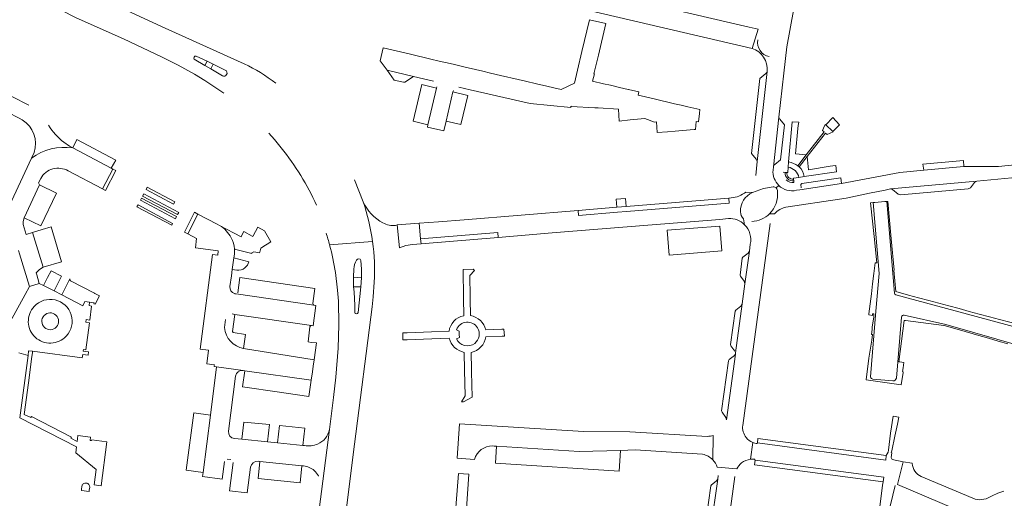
# Model space of a CAD drawing. Header units: metres. Extents: x 166325 to 190320, y 381923 to 404576.
# Tile 312 of 656: x 173864 to 174157, y 387942 to 388084. Entities that reach past the tile are written whole.
import ezdxf

# ---------------------------------------------------------------- set-up
doc = ezdxf.new("R2010")
doc.units = ezdxf.units.M
for name, color, linetype, lineweight in [('B-WE-VH-VERHARDING_ASFALT-GV', 8, 'Continuous', 18), ('B-WE-VH-VERHARDING_BETONSTRAATSTEEN-GV', 8, 'Continuous', 18), ('B-WE-VH-VERHARDING_STRAATBAKSTEEN-GV', 8, 'Continuous', 18)]:
    doc.layers.add(name, color=color, linetype=linetype, lineweight=lineweight)

msp = doc.modelspace()

# ---------------------------------------------------------------- linework, layer by layer
at = {"layer": 'B-WE-VH-VERHARDING_ASFALT-GV', "flags": 128}
for points in [[(173861.493, 388095.979), (173864.905, 388093.756), (173870.721, 388090.246), (173876.208, 388087.212), (173876.666, 388086.959), (173881.142, 388084.722), (173895.152, 388078.505), (173906.441, 388073.166), (173911.399, 388070.65), (173916.256, 388067.944), (173919.309, 388066.117), (173924.97, 388062.291)], [(173931.014, 388071.059), (173907.494, 388081.653), (173895.091, 388087.4), (173892.474, 388089.475), (173886.35, 388092.489)], [(173916.687, 388073.311), (173919.943, 388071.796), (173921.769, 388070.917), (173925.381, 388069.157)], [(173924.521, 388067.487), (173921.063, 388069.518), (173919.31, 388070.551), (173916.178, 388072.414)], [(173938.265, 388050.498), (173939.938, 388048.617), (173941.972, 388046.093)], [(173966.292, 388030.083), (173963.725, 388036.631)], [(173969.093, 388018.29), (173956.341, 388017.273)], [(173965.592, 388012.683), (173965.77, 388010.083), (173965.79, 388007.524), (173965.596, 388004.839), (173964.768, 387997.174)], [(173958.068, 388009.077), (173958.72, 388003.889), (173958.926, 388000.604), (173959.117, 387993.601), (173958.914, 387986.599), (173958.2, 387977.988), (173957.526, 387972.012), (173956.285, 387962.496), (173953.887, 387944.068), (173951.129, 387922.792)], [(173963.45, 388004.86), (173963.386, 388007.662), (173963.478, 388010.136)], [(173960.254, 387923.879), (173960.418, 387929.983), (173960.919, 387936.069), (173963.752, 387958.099), (173969, 387998.913), (173969.303, 388001.892), (173969.607, 388006.18)], [(173963.774, 387997.227), (173963.777, 387999.342), (173963.617, 388003.347), (173963.45, 388004.86)]]:
    msp.add_lwpolyline(points, dxfattribs=at)
at = {"layer": 'B-WE-VH-VERHARDING_ASFALT-GV'}
for points in [[(173940.358, 388065.317, 0.0510729), (173931.014, 388071.059)], [(173925.381, 388069.157, -0.4411846), (173925.771, 388067.834)], [(173941.972, 388046.093, -0.0626951), (173952.475, 388029.047)], [(173969.093, 388018.29, 0.0477265), (173966.292, 388030.083)], [(173955.296, 388020.804, -0.012199), (173956.341, 388017.273)], [(173969.607, 388006.18, 0.0477273), (173969.093, 388018.29)], [(173956.341, 388017.273, -0.0278598), (173958.068, 388009.077)], [(173964.346, 388012.722, -0.2219832), (173965.022, 388013.136)]]:
    msp.add_lwpolyline(points, format="xyb", dxfattribs=at)
at = {"layer": 'B-WE-VH-VERHARDING_BETONSTRAATSTEEN-GV', "flags": 128}
for points in [[(174087.959, 388039.519), (174088.069, 388040.51), (174089.696, 388055.204), (174091.113, 388068.252), (174092.028, 388076.093), (174093.979, 388086.902), (174119.361, 388209.967)], [(173981.124, 388099.13), (174081.706, 388075.611), (174083.561, 388081.307), (174080.91, 388081.936), (174043.391, 388090.712), (174031.792, 388093.45), (173988.887, 388103.484)], [(173994.667, 388064.144), (173998.042, 388063.362), (174015.895, 388059.223), (174027.921, 388058.122), (174027.914, 388058.429), (174028.052, 388058.428), (174035.056, 388058.03), (174036.014, 388057.975), (174042.054, 388057.632), (174042.309, 388054.065), (174045.555, 388054.398), (174047.747, 388054.587), (174049.868, 388054.77), (174052.729, 388053.74), (174053.322, 388053.781), (174053.544, 388050.615), (174056.664, 388050.828), (174058.908, 388051.032), (174061.036, 388051.225), (174064.567, 388051.545), (174064.893, 388051.577), (174065.168, 388053.905), (174065.797, 388053.831), (174066.083, 388056.261), (174066.211, 388057.462), (174062.703, 388058.28), (174060.674, 388058.761), (174058.742, 388059.219), (174052.628, 388060.64), (174050.053, 388061.237), (174047.932, 388061.729), (174048.164, 388062.728), (174045.06, 388063.433), (174044.98, 388063.451), (174042.343, 388064.06), (174039.705, 388064.668), (174037.647, 388065.142), (174034.401, 388065.882), (174034.926, 388068.056), (174034.79, 388068.088), (174035.645, 388071.592), (174036.118, 388073.613), (174038.311, 388082.974), (174033.428, 388084.108), (174031.244, 388074.742), (174029.949, 388069.208), (174029.044, 388065.339), (174025.014, 388063.399), (174022.89, 388063.897)], [(174083.561, 388081.307), (174081.706, 388075.611)], [(173916.178, 388072.414), (173919.31, 388070.551), (173919.943, 388071.796), (173916.687, 388073.311)], [(174022.89, 388063.897), (174020.766, 388064.395), (174017.745, 388065.102), (174014.462, 388065.873), (174012.346, 388066.37), (174007.074, 388067.607), (174004.072, 388068.312), (174001.802, 388068.845), (173999.663, 388069.347), (173996.53, 388070.08), (173993.405, 388070.812), (173991.258, 388071.316), (173989.249, 388071.787), (173985.987, 388072.553), (173980.715, 388073.79), (173978.654, 388074.274), (173972.248, 388075.777), (173971.382, 388071.93), (173973.374, 388069.151), (173981.26, 388067.311), (173987.197, 388065.901)], [(173925.381, 388069.157), (173921.769, 388070.917), (173921.063, 388069.518), (173924.521, 388067.487)], [(174086.187, 388068.787), (174086.037, 388068.403), (174085.803, 388068.129), (174084.078, 388066.73), (174081.582, 388044.437), (174082.966, 388042.727)], [(174086.187, 388068.787), (174083.227, 388042.006), (174082.807, 388037.879)], [(174083.227, 388042.006), (174086.187, 388068.787)], [(173988.189, 388064.257), (173988.076, 388063.833), (173985.512, 388052.951), (173985.342, 388052.222), (173990.215, 388051.106), (173990.902, 388054.062), (173992.951, 388062.692), (173993.061, 388063.15)], [(173867.02, 388058.741), (173861.965, 388061.373), (173859.877, 388057.246), (173860.751, 388056.707), (173864.226, 388054.869), (173865.089, 388054.412)], [(173880.111, 388046.079), (173879.104, 388046.61), (173877.441, 388047.803)], [(173868.61, 388044.693), (173867.832, 388043.022)], [(173878.721, 388039.26), (173888.891, 388033.909), (173891.988, 388039.819), (173891.529, 388040.06), (173880.111, 388046.079)], [(173867.832, 388043.022), (173861.312, 388029.017), (173860.768, 388028.054), (173860.316, 388027.252)], [(174162.34, 388040.983), (174160.575, 388041.11), (174154.838, 388040.562), (174144.629, 388040.539), (174132.683, 388039.434), (174125.631, 388038.782), (174108.301, 388035.494), (174095.917, 388033.628), (174094.879, 388033.49)], [(173868.184, 388020.943), (173866.289, 388020.357), (173865.37, 388023.327), (173865.361, 388024.271), (173865.642, 388025.364), (173870.185, 388035.105), (173869.971, 388035.675), (173870.573, 388037.038)], [(174091.758, 388028.492), (174107.722, 388030.89), (174109.654, 388031.18), (174116.583, 388032.635), (174121.248, 388033.584), (174122.815, 388033.903), (174148.461, 388036.17)], [(174095.917, 388033.628), (174108.301, 388035.494)], [(174108.301, 388035.494), (174108.047, 388037.179), (174096.451, 388035.533), (174096.196, 388035.187), (174096.325, 388034.197)], [(174148.461, 388036.17), (174158.805, 388037.186)], [(174079.921, 388032.988), (174081.898, 388032.88), (174085.145, 388034.068), (174087.946, 388034.502)], [(174081.898, 388032.88), (174079.921, 388032.988)], [(174089.661, 388034.941), (174088.893, 388034.182)], [(174075.509, 388031.277), (174074.849, 388031.201), (174074.972, 388029.706), (174044.444, 388027.191), (174041.747, 388026.969), (174030.249, 388026.022), (174030.126, 388027.516), (173996.222, 388024.723), (173988.696, 388024.142), (173982.897, 388023.694), (173983.327, 388019.098), (174006.274, 388021.006), (174006.399, 388019.505), (174022.396, 388020.831), (174048.352, 388022.982), (174072.154, 388024.871), (174074.738, 388025.129)], [(174118.475, 387997.614), (174119.448, 388008.807), (174117.633, 388029.863), (174116.883, 388029.806), (174117.942, 388019.828), (174118.801, 388011.981), (174118.274, 388011.915), (174117.884, 388008.746), (174117.516, 388005.758), (174117.148, 388002.771), (174116.781, 387999.793), (174116.41, 387996.777), (174116.38, 387996.535), (174117.484, 387996.329), (174117.51, 387996.799), (174117.86, 387996.779), (174117.831, 387996.279), (174117.828, 387996.231), (174117.898, 387996.227), (174117.819, 387995.877), (174117.406, 387992.931), (174117.329, 387992.276), (174117.265, 387991.418), (174117.171, 387990.725), (174117.502, 387990.692), (174117.322, 387988.984), (174116.387, 387983.607), (174115.625, 387977.211), (174125.973, 387975.769), (174126.536, 387979.409), (174126.571, 387979.631), (174126.425, 387979.683), (174126.583, 387980.753), (174126.82, 387982.368), (174125.547, 387982.565), (174125.293, 387982.604), (174126.897, 387994.859), (174127.284, 387994.804), (174138.68, 387993.354), (174138.76, 387993.344), (174143.247, 387992.051), (174149.012, 387990.389), (174151.895, 387989.558), (174154.778, 387988.727), (174157.661, 387987.896)], [(174124.021, 388002.911), (174121.68, 388030.169), (174121.616, 388030.164), (174121.145, 388030.128), (174118.164, 388029.903), (174117.633, 388029.863), (174119.448, 388008.807), (174118.475, 387997.614), (174116.881, 387978.117)], [(174170.854, 387990.918), (174167.637, 387991.787), (174164.686, 387992.584), (174161.983, 387993.313), (174158.2, 387994.328), (174155.189, 387995.136), (174152.178, 387995.944), (174149.177, 387996.75), (174146.176, 387997.556), (174143.165, 387998.364), (174140.164, 387999.17), (174137.163, 387999.975), (174134.162, 388000.781), (174131.16, 388001.587), (174128.15, 388002.395), (174124.357, 388003.413), (174123.822, 388009.736), (174123.919, 388009.765), (174123.031, 388019.051), (174122.041, 388030.196), (174121.68, 388030.169), (174124.021, 388002.911)], [(173923.674, 388023.044), (173922.966, 388023.417), (173917.244, 388026.458), (173914.202, 388020.573), (173916.856, 388019.15), (173916.505, 388016.433), (173923.276, 388015.511), (173923.128, 388014.247), (173921.533, 388014.447), (173917.931, 387986.327), (173920.402, 387986.014), (173919.906, 387981.974), (173922.128, 387981.678), (173922.106, 387981.51), (173922.065, 387981.202), (173922.808, 387981.105), (173930.712, 387980.004), (173931.201, 387979.934), (173950.887, 387977.112), (173951.231, 387979.611), (173951.473, 387981.283), (173951.738, 387983.191), (173930.807, 387986.492)], [(174088.417, 388026.529), (174086.91, 388026.531)], [(174078.961, 387963.71), (174087.059, 388023.62)], [(174079.519, 388023.267), (174079.197, 388025.058)], [(173864.025, 388015.598), (173864.318, 388014.644), (173867.289, 388004.955), (173870.158, 388005.853), (173869.73, 388007.291), (173869.389, 388008.441), (173869.237, 388008.952), (173869.667, 388009.436), (173870.193, 388010.029), (173871.285, 388010.669), (173868.184, 388020.943)], [(173936.992, 388021.468), (173934.998, 388022.532), (173933.65, 388019.98), (173933.563, 388019.814), (173933.368, 388019.918), (173930.877, 388021.245), (173930.197, 388019.955), (173930.053, 388019.681), (173923.674, 388023.044)], [(173928.085, 388016.076), (173928.513, 388015.964), (173933.241, 388014.725), (173933.257, 388014.889), (173933.874, 388015.265), (173935.532, 388014.892), (173935.616, 388015.173), (173935.967, 388016.356), (173937.322, 388017.186), (173937.818, 388017.49), (173938.908, 388018.158), (173936.992, 388021.468)], [(173976.429, 388023.195), (173975.937, 388023.088)], [(173977.045, 388016.416), (173976.429, 388023.195)], [(174081.188, 388017.483), (174080.935, 388015.474), (174079.61, 388005.715), (174078.806, 387999.788), (174076.83, 387985.226), (174076.783, 387984.879), (174074.131, 387965.339)], [(173926.732, 388004.916), (173927.184, 388008.115), (173927.443, 388009.954), (173927.941, 388013.478), (173928.088, 388014.52)], [(173932.355, 388012.288), (173927.941, 388013.478), (173927.443, 388009.954), (173928.783, 388009.749)], [(173963.478, 388010.136), (173963.386, 388007.662), (173965.79, 388007.524), (173965.77, 388010.083), (173965.592, 388012.683)], [(173879.263, 388007.249), (173876.807, 388002.498), (173883.039, 387999.189), (173883.656, 388000.474), (173885.078, 388000.288), (173886.421, 388000.112), (173886.381, 387999.765), (173886.718, 387999.721), (173888.022, 388002.192), (173886.688, 388002.858), (173886.552, 388002.926), (173879.458, 388006.608)], [(173951.318, 387999.899), (173951.927, 388004.376), (173929.649, 388007.626), (173929.049, 388003.087)], [(173965.596, 388004.839), (173963.45, 388004.86), (173963.617, 388003.347), (173963.777, 387999.342), (173963.774, 387997.227)], [(173964.768, 387997.174), (173965.596, 388004.839)], [(173952.262, 387999.32), (173951.626, 387999.412), (173928.616, 388002.743), (173928.229, 388002.798), (173928.175, 388002.811), (173928.121, 388002.826)], [(173928.616, 388002.743), (173951.626, 387999.412)], [(174126.901, 387996.45), (174139.217, 387993.654), (174162.275, 387987.026), (174186.758, 387980.407), (174186.521, 387979.582), (174186.648, 387979.545), (174189.481, 387978.734), (174191.812, 387978.011), (174193.4, 387984.783), (174188.385, 387986.33), (174188.054, 387985.28), (174160.747, 387992.641), (174124.365, 388002.446)], [(174124.365, 388002.446), (174160.747, 387992.641), (174188.054, 387985.28), (174188.385, 387986.33), (174185.272, 387987.091), (174182.545, 387987.766), (174179.482, 387988.595), (174176.367, 387989.437), (174170.854, 387990.918)], [(173927.42, 387996.774), (173928.203, 387996.666), (173951.002, 387993.402), (173951.466, 387993.259), (173952.262, 387999.32)], [(174078.806, 387999.788), (174078.42, 387999.13), (174076.908, 387997.95), (174076.71, 387997.612), (174075.365, 387987.705), (174075.467, 387987.349), (174076.643, 387985.764)], [(174076.83, 387985.226), (174078.806, 387999.788)], [(174116.881, 387978.117), (174118.475, 387997.614)], [(173925.105, 387992.729), (173925.458, 387995.154)], [(173951.002, 387993.402), (173928.203, 387996.666), (173927.465, 387991.603), (173927.714, 387991.258), (173931.389, 387990.731), (173930.807, 387986.492), (173951.738, 387983.191), (173952.433, 387988.185), (173950.89, 387988.323), (173949.942, 387988.492), (173950.485, 387993.002)], [(174126.075, 387995.855), (174124.572, 387977.722)], [(174162.275, 387987.026), (174139.217, 387993.654), (174126.901, 387996.45)], [(174076.467, 387984.417), (174074.908, 387983.217), (174074.733, 387982.891), (174072.698, 387968.016), (174072.801, 387967.639), (174073.948, 387966.079), (174074.131, 387965.339), (174076.783, 387984.879)], [(174117.614, 387977.405), (174123.537, 387976.89)], [(174124.849, 387946.099), (174126.618, 387952.884), (174123.353, 387953.541), (174122.963, 387954.128), (174123.242, 387955.59), (174123.054, 387955.63), (174123.17, 387956.173), (174124.097, 387960.52), (174124.853, 387964.065), (174125.286, 387966.094), (174123.587, 387966.457), (174122.859, 387961.338), (174122.182, 387956.384), (174122.092, 387955.722), (174121.575, 387954.725), (174121.428, 387953.358), (174083.305, 387958.501)], [(174068.468, 387960.446), (174045.421, 387961.781), (174031.664, 387961.855), (173994.868, 387964.185), (173994.213, 387953.914), (173999.36, 387953.575)], [(174070.071, 387953.463), (174070.21, 387960.687)], [(174004.698, 387957.596), (174005.206, 387957.563), (174005.86, 387957.521), (174030.434, 387955.943), (174042.653, 387956.287), (174047.071, 387956.411), (174067.045, 387955.138)], [(174081.903, 387958.647), (174081.228, 387953.657)], [(174083.305, 387958.501), (174083.269, 387958.311)], [(174082.552, 387953.663), (174082.558, 387953.378), (174082.682, 387953.362), (174120.802, 387948.288), (174120.606, 387946.93), (174120.461, 387945.922), (174119.407, 387937.972), (174122.066, 387936.822), (174124.166, 387945.802)], [(174077.185, 387950.752), (174071.376, 387951.302)], [(174129.257, 387952.364), (174129.254, 387952.472), (174126.618, 387952.884), (174124.849, 387946.099), (174146.028, 387937.127), (174153.505, 387937.336)], [(173996.229, 387927.806), (173997.076, 387940.424), (173997.667, 387949.225), (173996.093, 387949.325), (173994.548, 387949.423), (173993.923, 387940.615), (173992.743, 387923.981), (173991.253, 387903.142), (173991.184, 387902.003), (173991.716, 387901.889), (173991.693, 387901.784), (174023.131, 387894.984), (174024.703, 387900.798), (174023.723, 387900.976), (173999.193, 387906.055), (173997.994, 387906.302)], [(174055.888, 387861.456), (174057.423, 387867.064), (174057.768, 387866.924), (174072.013, 387915.345), (174072.212, 387916.31), (174076.649, 387948.541)], [(174071.518, 387947.765), (174071.115, 387947.097), (174069.661, 387946.068), (174069.476, 387945.75), (174068.117, 387935.823), (174068.201, 387935.448), (174069.39, 387933.802)], [(174071.64, 387948.79), (174071.518, 387947.765), (174069.534, 387933.292)], [(174069.534, 387933.292), (174071.518, 387947.765)], [(174147.271, 387942.052), (174131.945, 387948.494)], [(173882.795, 387945.588), (173882.703, 387944.798), (173882.652, 387944.356), (173884.958, 387944.05), (173885.013, 387944.509), (173885.116, 387945.359)], [(174156.409, 387944.141), (174154.681, 387943.57), (174153.038, 387942.789), (174152.398, 387942.477)]]:
    msp.add_lwpolyline(points, dxfattribs=at)
at = {"layer": 'B-WE-VH-VERHARDING_BETONSTRAATSTEEN-GV'}
for points in [[(174086.784, 388073.184, -0.4110948), (174083.437, 388078.162)], [(173916.687, 388073.311, 0.7758354), (173916.178, 388072.414)], [(174081.706, 388075.611, -0.3565959), (174086.187, 388068.787)], [(173924.521, 388067.487, 0.4215391), (173925.771, 388067.834)], [(173865.089, 388054.412, -0.3523844), (173868.61, 388044.693)], [(173877.441, 388047.803, -0.0943461), (173872.921, 388052.79)], [(173880.111, 388046.079, 0.1983209), (173867.832, 388043.022)], [(174082.966, 388042.727, -0.1963303), (174083.227, 388042.006)], [(173870.573, 388037.038, -0.4173261), (173878.721, 388039.26)], [(174089.661, 388034.941, -0.2263595), (174087.959, 388039.519)], [(174079.921, 388032.988, -0.1526154), (174075.509, 388031.277)], [(174078.269, 388027.084, -0.3058848), (174081.898, 388032.88)], [(174089.243, 388033.216, -0.2353047), (174086.91, 388026.531)], [(174087.946, 388034.502, -0.2255567), (174088.893, 388034.182)], [(174088.893, 388034.182, -0.2321629), (174089.243, 388033.216)], [(174094.879, 388033.49, -0.2543611), (174089.661, 388034.941)], [(173972.161, 388023.832, -0.1691403), (173966.292, 388030.083)], [(174079.197, 388025.058, -0.1947579), (174078.269, 388027.084)], [(174086.91, 388026.531, -0.186313), (174081.654, 388024.28)], [(174088.417, 388026.529, -0.166682), (174091.758, 388028.492)], [(173975.937, 388023.088, -0.1536881), (173972.161, 388023.832)], [(174074.738, 388025.129, -0.2129638), (174079.519, 388023.267)], [(173923.674, 388023.044, -0.14172), (173927.113, 388019.42)], [(174079.519, 388023.267, -0.2546201), (174081.188, 388017.483)], [(173927.113, 388019.42, -0.0981391), (173928.085, 388016.076)], [(173928.088, 388014.52, 0.043059), (173928.085, 388016.076)], [(173931.186, 388010.453, 0.1684292), (173932.355, 388012.288)], [(173964.346, 388012.722, 0.124043), (173963.478, 388010.136)], [(173965.592, 388012.683, 0.4116288), (173965.022, 388013.136)], [(173928.783, 388009.749, 0.1947444), (173931.186, 388010.453)], [(173879.458, 388006.608, -0.3858956), (173879.263, 388007.249)], [(173928.121, 388002.826, -0.3729496), (173926.732, 388004.916)], [(174124.365, 388002.446, -0.2452424), (174124.021, 388002.911)], [(173951.626, 387999.412, -0.2599449), (173951.318, 387999.899)], [(173963.774, 387997.227, 0.7495118), (173964.768, 387997.174)], [(173871.702, 387992.765, -0.9937395), (173875.118, 387996.45)], [(173875.118, 387996.45, -0.9891794), (173871.702, 387992.765)], [(174126.075, 387995.855, -0.4479926), (174126.901, 387996.45)], [(173930.807, 387986.492, -0.3332379), (173925.105, 387992.729)], [(173950.485, 387993.002, -0.3721762), (173951.002, 387993.402)], [(173868.964, 387989.849, 0.4151041), (173878.152, 387990.183)], [(174076.783, 387984.879, -0.1435893), (174076.467, 387984.417)], [(174116.881, 387978.117, 0.3370441), (174117.614, 387977.405)], [(174124.572, 387977.722, -0.3198849), (174123.537, 387976.89)], [(174079.975, 387960.087, -0.2041911), (174078.961, 387963.71)], [(174070.21, 387960.687, -0.0787817), (174068.468, 387960.446)], [(174081.903, 387958.647, -0.1275547), (174079.975, 387960.087)], [(173999.36, 387953.575, -0.3440443), (174004.698, 387957.596)], [(174083.269, 387958.311, -0.0742382), (174081.903, 387958.647)], [(174067.045, 387955.138, -0.1524611), (174070.071, 387953.463)], [(174070.071, 387953.463, -0.1107344), (174071.376, 387951.302)], [(174078.604, 387952.531, -0.1382208), (174081.228, 387953.657)], [(174081.228, 387953.657, -0.0643106), (174082.552, 387953.663)], [(174077.185, 387950.752, -0.1094643), (174078.604, 387952.531)], [(174131.945, 387948.494, -0.2775228), (174129.257, 387952.364)], [(173883.216, 387946.331, 0.1892555), (173882.795, 387945.588)], [(173884.891, 387946.116, 0.427982), (173883.216, 387946.331)], [(173885.116, 387945.359, 0.1730744), (173884.891, 387946.116)], [(174152.398, 387942.477, -0.2371871), (174147.271, 387942.052)]]:
    msp.add_lwpolyline(points, format="xyb", dxfattribs=at)
at = {"layer": 'B-WE-VH-VERHARDING_BETONSTRAATSTEEN-GV', "flags": 128}
for points in [[(173981.26, 388067.311), (173973.374, 388069.151), (173975.452, 388066.216), (173978.28, 388065.574), (173978.659, 388065.648)], [(173988.076, 388063.833), (173983.691, 388064.888), (173981.153, 388053.995), (173985.512, 388052.951)], [(173992.951, 388062.692), (173990.902, 388054.062), (173995.318, 388053.03), (173997.354, 388061.662)], [(174089.696, 388055.204), (174088.069, 388040.51), (174088.217, 388040.916), (174088.453, 388041.18), (174090.212, 388042.537), (174091.35, 388052.936), (174089.927, 388054.643), (174089.731, 388054.976)], [(173880.111, 388046.079), (173891.529, 388040.06), (173892.836, 388042.467), (173881.299, 388048.539)], [(174132.683, 388039.434), (174144.629, 388040.539), (174144.448, 388042.341), (174132.419, 388041.216)], [(173892.89, 388039.343), (173891.988, 388039.819), (173888.891, 388033.909), (173889.842, 388033.409)], [(174147.771, 388035.833), (174148.461, 388036.17), (174122.815, 388033.903), (174123.421, 388033.747), (174125.112, 388032.366), (174125.834, 388032.141), (174145.894, 388033.9), (174146.542, 388034.257)], [(173870.185, 388035.105), (173865.642, 388025.364), (173870.644, 388022.977), (173875.302, 388032.668)], [(173901.162, 388032.42), (173900.822, 388031.746), (173911.206, 388026.28), (173911.543, 388026.953)], [(173902.199, 388034.401), (173901.849, 388033.736), (173910.041, 388029.419), (173910.397, 388030.097)], [(173900.524, 388031.19), (173900.185, 388030.557), (173910.558, 388025.033), (173910.91, 388025.695)], [(174074.849, 388031.201), (174044.321, 388028.686), (174041.608, 388028.462), (174030.126, 388027.516), (174030.249, 388026.022), (174041.747, 388026.969), (174044.444, 388027.191), (174074.972, 388029.706)], [(173899.483, 388029.176), (173899.144, 388028.549), (173909.466, 388023.109), (173909.746, 388023.627)], [(173917.244, 388026.458), (173916.258, 388026.982), (173913.284, 388021.065), (173914.202, 388020.573)], [(173982.897, 388023.694), (173976.429, 388023.195), (173977.045, 388016.416), (173978.967, 388017.065), (173980.968, 388017.397), (173983.467, 388017.604), (173983.327, 388019.098)], [(173873.66, 388022.601), (173871.049, 388021.83), (173868.184, 388020.943), (173871.285, 388010.669), (173876.735, 388012.297)], [(174006.399, 388019.505), (174006.274, 388021.006), (173983.327, 388019.098), (173983.467, 388017.604)], [(174072.154, 388022.873), (174056.535, 388021.68), (174057.161, 388014.273), (174072.8, 388015.515)], [(174080.935, 388015.474), (174080.566, 388014.853), (174079.022, 388013.644), (174078.827, 388013.298), (174078.192, 388008.334), (174078.253, 388007.958), (174079.383, 388006.481), (174079.61, 388005.715)], [(173876.797, 388008.016), (173873.702, 388009.593), (173872.644, 388007.612), (173871.373, 388005.23), (173874.573, 388003.65)], [(173866.95, 387976.303), (173867.995, 387984.194), (173868.129, 387985.208), (173868.195, 387985.704), (173867.005, 387985.862), (173866.82, 387984.464), (173864.37, 387965.961), (173881.188, 387957.361), (173880.96, 387955.585), (173886.999, 387950.565), (173886.422, 387946.054), (173888.562, 387945.779), (173890.238, 387958.82), (173885.712, 387959.401), (173885.69, 387959.202), (173885.263, 387959.257), (173885.384, 387960.2), (173881.615, 387960.684), (173881.494, 387959.741), (173881.387, 387958.908), (173879.546, 387959.855), (173879.743, 387960.237), (173867.814, 387966.371), (173867.617, 387965.989), (173865.714, 387966.968)], [(173950.887, 387977.112), (173931.201, 387979.934), (173930.516, 387975.184), (173941.499, 387973.575), (173943.403, 387973.296), (173950.187, 387972.302)], [(173920.972, 387966.733), (173916.006, 387967.434), (173913.773, 387950.391), (173918.776, 387949.734)], [(173930.328, 387959.573), (173937.9, 387958.825), (173938.466, 387963.923), (173930.911, 387964.677)], [(173940.878, 387958.519), (173948.374, 387957.77), (173948.957, 387962.875), (173941.468, 387963.626)], [(174083.305, 387958.501), (174121.428, 387953.358), (174121.575, 387954.725), (174083.469, 387959.843)], [(174042.653, 387956.287), (174030.434, 387955.943), (174005.86, 387957.521), (174005.544, 387952.488), (174042.304, 387950.073)], [(174082.682, 387953.362), (174082.481, 387952.027), (174120.606, 387946.93), (174120.802, 387948.288)], [(173948.115, 387951.722), (173935.612, 387952.973), (173935.078, 387947.895), (173947.623, 387946.653)]]:
    msp.add_lwpolyline(points, close=True, dxfattribs=at)
at = {"layer": 'B-WE-VH-VERHARDING_STRAATBAKSTEEN-GV', "flags": 128}
for points in [[(174095.339, 388051.831), (174095.447, 388052.733), (174095.56, 388053.678), (174093.642, 388053.846), (174092.584, 388041.903)], [(174095.356, 388040.808), (174097.83, 388044.026), (174094.623, 388044.327), (174095.339, 388051.831)], [(174092.584, 388041.903), (174092.45, 388040.388)], [(174106.627, 388040.907), (174105.653, 388040.75), (174104.862, 388040.622), (174098.498, 388039.596), (174098.121, 388043.566), (174095.744, 388040.469)], [(174091.534, 388038.817), (174090.984, 388038.87)], [(174092.033, 388038.768), (174091.534, 388038.817)], [(174092.45, 388040.388), (174092.304, 388038.742), (174092.033, 388038.768)], [(174095.744, 388040.469), (174095.356, 388040.808)], [(174097.229, 388037.569), (174106.826, 388039.024), (174106.627, 388040.907)], [(174094.032, 388036.839), (174094.002, 388037.08), (174095.643, 388037.329)], [(174094.096, 388036.33), (174094.032, 388036.839)], [(174094.164, 388035.791), (174094.096, 388036.33)], [(174095.643, 388037.329), (174097.229, 388037.569)], [(173998.068, 388001.165), (173998.06, 388001.509), (173998.053, 388001.862), (173997.921, 388008.234), (173999.323, 388009.731), (173998.9, 388010.123), (173995.934, 388010.027), (173996.062, 388001.464), (173996.14, 387996.271)], [(173864.134, 387985.231), (173866.82, 387984.464), (173867.005, 387985.862), (173868.195, 387985.704), (173882.935, 387983.752), (173883.066, 387984.744), (173884.652, 387984.545), (173884.775, 387985.527), (173883.196, 387985.727), (173883.266, 387986.245), (173884.008, 387986.147), (173885.022, 387994.18), (173883.964, 387994.319), (173884.056, 387995.096), (173885.149, 387994.967), (173885.688, 387999.144), (173884.943, 387999.244), (173885.078, 388000.288), (173883.656, 388000.474), (173883.039, 387999.189), (173876.807, 388002.498), (173874.573, 388003.65), (173871.373, 388005.23), (173870.158, 388005.853), (173867.289, 388004.955), (173865.931, 388002.575), (173860.439, 387992.424)], [(173998.169, 387996.276), (173998.068, 388001.165)], [(173991.77, 387991.631), (173986.599, 387991.445), (173979.364, 387991.186), (173978.064, 387991.139), (173978.027, 387989.089), (173979.327, 387989.139), (173986.659, 387989.421), (173991.844, 387989.62)], [(173994.022, 387989.418), (173994.934, 387989.813), (173994.756, 387990.718), (173994.835, 387991.638), (173993.982, 387992.114)], [(174002.743, 387989.986), (174007.579, 387990.201), (174007.922, 387990.216), (174008.205, 387990.229), (174008.085, 387992.293), (174007.811, 387992.281), (174007.463, 387992.267), (174002.698, 387992.065)], [(173996.308, 387985.385), (173996.416, 387980.045), (173996.569, 387972.475), (173995.516, 387970.725), (173996.108, 387970.654), (173998.606, 387972.084), (173998.476, 387979.564), (173998.469, 387979.921), (173998.463, 387980.273), (173998.375, 387985.345)], [(173930.712, 387980.004), (173922.808, 387981.105), (173920.972, 387966.733), (173918.776, 387949.734), (173918.581, 387948.534), (173924.486, 387947.684), (173925.138, 387952.988)], [(173926.287, 387961.965), (173928.401, 387978.307)], [(173953.887, 387944.068), (173956.285, 387962.496)], [(173948.866, 387957.714), (173948.374, 387957.77), (173940.878, 387958.519), (173937.9, 387958.825), (173930.328, 387959.573), (173928.121, 387959.773)], [(173925.975, 387953.665), (173927.051, 387953.553)], [(173927.695, 387952.71), (173926.617, 387944.303), (173931.827, 387943.628), (173932.858, 387951.268)], [(173935.094, 387953.032), (173935.612, 387952.973), (173948.115, 387951.722), (173948.614, 387951.676)], [(173951.775, 387950.283), (173952.132, 387949.93), (173952.454, 387949.548), (173952.74, 387949.137), (173952.987, 387948.703), (173953.027, 387948.587)]]:
    msp.add_lwpolyline(points, dxfattribs=at)
for points in [[(174103.552, 388050.453), (174103.983, 388050.066), (174105.768, 388050.89), (174105.667, 388051.003), (174103.58, 388052.972), (174103.454, 388052.994), (174102.945, 388051.947), (174102.628, 388051.294), (174103.166, 388050.82), (174097.83, 388044.026), (174095.356, 388040.808), (174095.744, 388040.469), (174098.121, 388043.566)], [(174105.737, 388055.078), (174103.58, 388052.972), (174105.667, 388051.003), (174107.699, 388052.951)], [(174044.128, 388031.079), (174041.385, 388030.861), (174041.608, 388028.462), (174044.321, 388028.686)]]:
    msp.add_lwpolyline(points, close=True, dxfattribs=at)
at = {"layer": 'B-WE-VH-VERHARDING_STRAATBAKSTEEN-GV'}
for points in [[(174095.356, 388040.808, 0.0955149), (174092.584, 388041.903)], [(174091.534, 388038.817, 0.4739595), (174094.096, 388036.33)], [(174094.032, 388036.839, -0.4796353), (174092.033, 388038.768)], [(174095.643, 388037.329, 0.3064651), (174092.45, 388040.388)], [(174095.744, 388040.469, -0.1636207), (174097.229, 388037.569)], [(174091.863, 388036.596, 0.2195141), (174094.164, 388035.791)], [(173868.653, 387999.032, -1.0040217), (173878.152, 387990.183)], [(173868.964, 387989.849, -0.4147882), (173868.653, 387999.032)], [(173996.14, 387996.271, 0.3194354), (173991.77, 387991.631)], [(173993.982, 387992.114, -0.6214678), (174000.235, 387992.662)], [(174002.698, 387992.065, 0.30481), (173998.169, 387996.276)], [(174000.235, 387992.662, -0.3897552), (173999.388, 387988.051)], [(173991.844, 387989.62, 0.302218), (173996.308, 387985.385)], [(173999.388, 387988.051, -0.4862697), (173994.022, 387989.418)], [(173998.375, 387985.345, 0.3020197), (174002.743, 387989.986)], [(173928.401, 387978.307, -0.4041105), (173930.712, 387980.004)], [(173956.285, 387962.496, -0.2605885), (173952.758, 387958.168)], [(173928.121, 387959.773, -0.4107667), (173926.287, 387961.965)], [(173952.758, 387958.168, -0.1536162), (173948.866, 387957.714)], [(173932.858, 387951.268, -0.4053436), (173935.094, 387953.032)], [(173948.614, 387951.676, -0.1597141), (173951.775, 387950.283)]]:
    msp.add_lwpolyline(points, format="xyb", dxfattribs=at)

doc.saveas('drawing.dxf')
